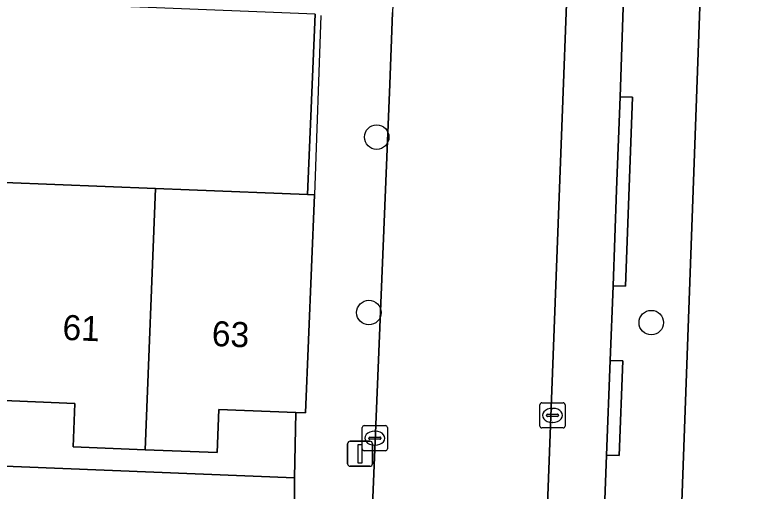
# Model space of a CAD drawing. Extents: x 161354 to 162026, y 386504 to 387460.
# Drawn here: x 161824.32 to 161854.08, y 387355.45 to 387374.46 of the extents above; entities that cross this region are included whole.
import ezdxf

# ---------------------------------------------------------------- set-up
doc = ezdxf.new("R2010")
doc.units = 0
for name, color, linetype in [('IMGEO_Boom', 7, 'Continuous'), ('IMGEO_Erf', 7, 'Continuous'), ('IMGEO_Kolk', 7, 'Continuous'), ('IMGEO_Lichtmast', 7, 'Continuous'), ('IMGEO_Muur', 7, 'Continuous'), ('IMGEO_Pand', 7, 'Continuous'), ('IMGEO_Pand_nummerreeks', 7, 'Continuous'), ('IMGEO_Parkeervlak_open', 7, 'Continuous'), ('IMGEO_Rijbaan_lokaal_open', 7, 'Continuous'), ('IMGEO_Voetpad_open', 7, 'Continuous')]:
    doc.layers.add(name, color=color, linetype=linetype)

msp = doc.modelspace()

# ---------------------------------------------------------------- linework, layer by layer
at = {"layer": 'IMGEO_Boom'}
for centre in [(161838.769, 387369.584), (161838.456, 387362.58), (161849.733, 387362.18)]:
    msp.add_circle(centre, 0.489, dxfattribs=at)
at = {"layer": 'IMGEO_Erf'}
for points in [[(161823.906, 387367.778), (161829.935, 387367.536), (161831.285, 387367.482), (161836, 387367.293), (161836.316, 387374.492), (161829.314, 387374.768), (161825.377, 387374.923), (161825.499, 387378.021), (161822.91, 387378.123)], [(161787.241, 387357.924), (161835.485, 387355.983), (161835.538, 387358.588), (161832.461, 387358.711), (161832.392, 387356.989), (161829.518, 387357.104), (161826.646, 387357.219), (161826.715, 387358.952), (161823.558, 387359.078), (161820.399, 387359.205), (161820.33, 387357.482), (161817.458, 387357.597), (161814.584, 387357.712), (161814.654, 387359.453), (161811.555, 387359.577), (161808.453, 387359.701), (161808.383, 387357.953), (161805.555, 387358.066), (161802.723, 387358.18), (161802.793, 387359.928), (161799.612, 387360.055), (161796.428, 387360.183), (161796.357, 387358.411), (161793.532, 387358.524)]]:
    msp.add_lwpolyline(points, dxfattribs=at)
at = {"layer": 'IMGEO_Kolk'}
for p, q in [((161845.289, 387358.05), (161845.289, 387358.902)), ((161845.364, 387358.976), (161846.216, 387358.976)), ((161846.29, 387358.902), (161846.29, 387358.05)), ((161845.591, 387358.519), (161845.989, 387358.519)), ((161845.777, 387358.756), (161845.802, 387358.756)), ((161845.548, 387358.47), (161845.548, 387358.482)), ((161845.986, 387358.433), (161845.588, 387358.433)), ((161845.8, 387358.196), (161845.775, 387358.196)), ((161846.032, 387358.482), (161846.032, 387358.47)), ((161838.194, 387357.139), (161838.194, 387357.991)), ((161838.269, 387358.065), (161839.121, 387358.065)), ((161839.195, 387357.991), (161839.195, 387357.139)), ((161846.216, 387357.976), (161845.364, 387357.976)), ((161838.496, 387357.608), (161838.894, 387357.608)), ((161838.682, 387357.845), (161838.707, 387357.845)), ((161838.453, 387357.559), (161838.453, 387357.571)), ((161838.891, 387357.522), (161838.493, 387357.522)), ((161838.937, 387357.571), (161838.937, 387357.559)), ((161839.121, 387357.065), (161838.269, 387357.065)), ((161838.705, 387357.285), (161838.68, 387357.285))]:
    msp.add_line(p, q, dxfattribs=at)
for points in [[(161845.289, 387358.05), (161845.289, 387358.902)], [(161845.364, 387358.976), (161846.216, 387358.976)], [(161846.29, 387358.902), (161846.29, 387358.05)], [(161838.194, 387357.139), (161838.194, 387357.991)], [(161838.269, 387358.065), (161839.121, 387358.065)], [(161839.195, 387357.991), (161839.195, 387357.139)], [(161846.216, 387357.976), (161845.364, 387357.976)], [(161839.121, 387357.065), (161838.269, 387357.065)]]:
    msp.add_lwpolyline(points, dxfattribs=at)
for centre, radius, start, end in [((161845.366, 387358.9), 0.0765, 91.552, 178.448), ((161845.366, 387358.9), 0.0765, 91.552, 178.448), ((161846.214, 387358.9), 0.0765, 1.552, 88.448), ((161846.214, 387358.9), 0.0765, 1.552, 88.448), ((161845.588, 387358.479), 0.0403, 85.8775, 175.7526), ((161845.993, 387358.481), 0.0386, 1.7309, 96.639), ((161845.585, 387358.469), 0.0366, 178.938, 274.7102), ((161845.989, 387358.476), 0.043, 264.8664, 352.4533), ((161838.271, 387357.989), 0.0765, 91.552, 178.448), ((161838.271, 387357.989), 0.0765, 91.552, 178.448), ((161839.119, 387357.989), 0.0765, 1.552, 88.448), ((161839.119, 387357.989), 0.0765, 1.552, 88.448), ((161845.366, 387358.052), 0.0765, 181.552, 268.448), ((161845.366, 387358.052), 0.0765, 181.552, 268.448), ((161846.214, 387358.052), 0.0765, 271.552, 358.448), ((161846.214, 387358.052), 0.0765, 271.552, 358.448), ((161838.493, 387357.568), 0.0403, 85.8775, 175.7526), ((161838.898, 387357.57), 0.0386, 1.7309, 96.639), ((161838.49, 387357.558), 0.0366, 178.938, 274.7102), ((161838.894, 387357.565), 0.043, 264.8664, 352.4533), ((161838.271, 387357.141), 0.0765, 181.552, 268.448), ((161838.271, 387357.141), 0.0765, 181.552, 268.448), ((161839.119, 387357.141), 0.0765, 271.552, 358.448), ((161839.119, 387357.141), 0.0765, 271.552, 358.448)]:
    msp.add_arc(centre, radius, start, end, dxfattribs=at)
for centre, major_axis, ratio, start_param, end_param in [((161845.776, 387358.476), (-0.387, 0.002), 0.722429, 4.712389, 7.853982), ((161845.801, 387358.476), (-0.39, 0.002), 0.717154, 1.570796, 4.712389), ((161838.681, 387357.565), (-0.387, 0.002), 0.722429, 4.712389, 7.853982), ((161838.706, 387357.565), (-0.39, 0.002), 0.717154, 1.570796, 4.712389)]:
    msp.add_ellipse(centre, major_axis=major_axis, ratio=ratio, start_param=start_param, end_param=end_param, dxfattribs=at)
at = {"layer": 'IMGEO_Lichtmast'}
for p, q in [((161837.609, 387356.542), (161837.609, 387357.342)), ((161837.609, 387357.342), (161837.609, 387356.542)), ((161837.709, 387357.442), (161838.499, 387357.442)), ((161838.499, 387357.442), (161837.709, 387357.442)), ((161838.599, 387357.342), (161838.599, 387356.542)), ((161838.599, 387356.542), (161838.599, 387357.342)), ((161838.499, 387356.442), (161837.709, 387356.442)), ((161837.709, 387356.442), (161838.499, 387356.442))]:
    msp.add_line(p, q, dxfattribs=at)
msp.add_lwpolyline([(161838.029, 387357.317), (161838.179, 387357.317), (161838.179, 387356.567), (161838.029, 387356.567), (161838.029, 387357.317)], dxfattribs=at)
for centre, start, end in [((161837.709, 387357.342), 90, 180), ((161837.709, 387357.342), 90, 180), ((161838.499, 387357.342), 0, 90), ((161838.499, 387357.342), 360, 90), ((161837.709, 387356.542), 180, 270), ((161837.709, 387356.542), 180, 270), ((161838.499, 387356.542), 270, 0), ((161838.499, 387356.542), 270, 0)]:
    msp.add_arc(centre, 0.1, start, end, dxfattribs=at)
at = {"layer": 'IMGEO_Muur'}
msp.add_lwpolyline([(161836.543, 387374.435), (161836.28, 387367.282)], dxfattribs=at)
at = {"layer": 'IMGEO_Pand'}
for points in [[(161823.558, 387359.078), (161826.715, 387358.952), (161826.646, 387357.219), (161829.518, 387357.104), (161829.935, 387367.536), (161823.906, 387367.778)], [(161836.28, 387367.282), (161836, 387367.293), (161831.285, 387367.482), (161829.935, 387367.536), (161829.518, 387357.104), (161832.392, 387356.989), (161832.461, 387358.711), (161835.538, 387358.588), (161835.931, 387358.572)]]:
    msp.add_lwpolyline(points, close=True, dxfattribs=at)
at = {"layer": 'IMGEO_Parkeervlak_open'}
msp.add_lwpolyline([(161852.592, 387400.055), (161849.797, 387323.17), (161853.78, 387323.028), (161854.017, 387329.346), (161854.101, 387331.584), (161854.332, 387337.744), (161854.56, 387343.846), (161854.644, 387346.084), (161854.896, 387352.779), (161855.269, 387362.741), (161855.651, 387372.925), (161855.764, 387375.924), (161855.835, 387377.823), (161856.026, 387382.919), (161857.431, 387382.866), (161857.976, 387397.409), (161881.733, 387396.518), (161881.79, 387398.922), (161876.778, 387399.116)], close=True, dxfattribs=at)
for points in [[(161847.109, 387394.906), (161845.448, 387351.064), (161845.432, 387348.199), (161845.426, 387348.037), (161844.462, 387323.51)], [(161848.093, 387360.671), (161848.205, 387363.651), (161848.347, 387367.476), (161848.486, 387371.196), (161849.178, 387391.848)], [(161846.831, 387326.909), (161847.952, 387356.886), (161848.093, 387360.671)]]:
    msp.add_lwpolyline(points, dxfattribs=at)
at = {"layer": 'IMGEO_Rijbaan_lokaal_open'}
msp.add_lwpolyline([(161839.118, 387403.11), (161839.42, 387402.697), (161839.683, 387402.259), (161839.907, 387401.798), (161840.088, 387401.32), (161840.226, 387400.828), (161840.319, 387400.325), (161840.367, 387399.815), (161840.369, 387399.304), (161839.702, 387382.17), (161839.582, 387379.098), (161839.53, 387377.76), (161839.406, 387374.563), (161839.294, 387371.695), (161838.451, 387351.296), (161845.448, 387351.064), (161847.109, 387394.906)], dxfattribs=at)
at = {"layer": 'IMGEO_Voetpad_open'}
for points in [[(161844.462, 387323.51), (161844.391, 387321.729), (161844.755, 387321.713), (161846.549, 387321.653), (161846.604, 387323.278), (161849.797, 387323.17), (161852.592, 387400.055)], [(161849.178, 387391.848), (161848.486, 387371.196), (161848.987, 387371.178), (161848.705, 387363.633), (161848.205, 387363.651), (161848.093, 387360.671), (161848.592, 387360.654), (161848.451, 387356.869), (161847.952, 387356.886), (161846.831, 387326.909)], [(161838.451, 387351.296), (161839.294, 387371.695), (161839.406, 387374.563)], [(161836.316, 387374.492), (161836, 387367.293), (161836.28, 387367.282), (161835.931, 387358.572), (161835.538, 387358.588), (161835.485, 387355.983), (161835.494, 387353.041)], [(161792.798, 387338.023), (161795.642, 387337.902), (161802.01, 387337.645), (161804.815, 387337.525), (161807.619, 387337.405), (161813.988, 387337.162), (161816.815, 387337.041), (161819.642, 387336.92), (161825.945, 387336.709), (161828.775, 387336.588), (161831.603, 387336.467), (161835.091, 387336.342), (161835.025, 387339.38), (161830.934, 387339.521), (161827.21, 387339.667), (161825.938, 387339.719), (161794.568, 387340.95), (161795.099, 387354.634), (161826.576, 387353.391), (161828.037, 387353.323), (161835.494, 387353.041), (161835.485, 387355.983), (161787.241, 387357.924)]]:
    msp.add_lwpolyline(points, dxfattribs=at)
for points in [[(161848.486, 387371.196), (161848.347, 387367.476), (161848.205, 387363.651), (161848.705, 387363.633), (161848.987, 387371.178)], [(161848.093, 387360.671), (161847.952, 387356.886), (161848.451, 387356.869), (161848.592, 387360.654)]]:
    msp.add_lwpolyline(points, close=True, dxfattribs=at)

# ---------------------------------------------------------------- texts
at = {"layer": 'IMGEO_Pand_nummerreeks'}
for s, rotation, p in [('61', 357.6486, (161826.208, 387361.494)), ('63', 357.6509, (161832.171, 387361.248))]:
    msp.add_text(s, height=1, rotation=rotation, dxfattribs=at).set_placement(p)

doc.saveas('drawing.dxf')
